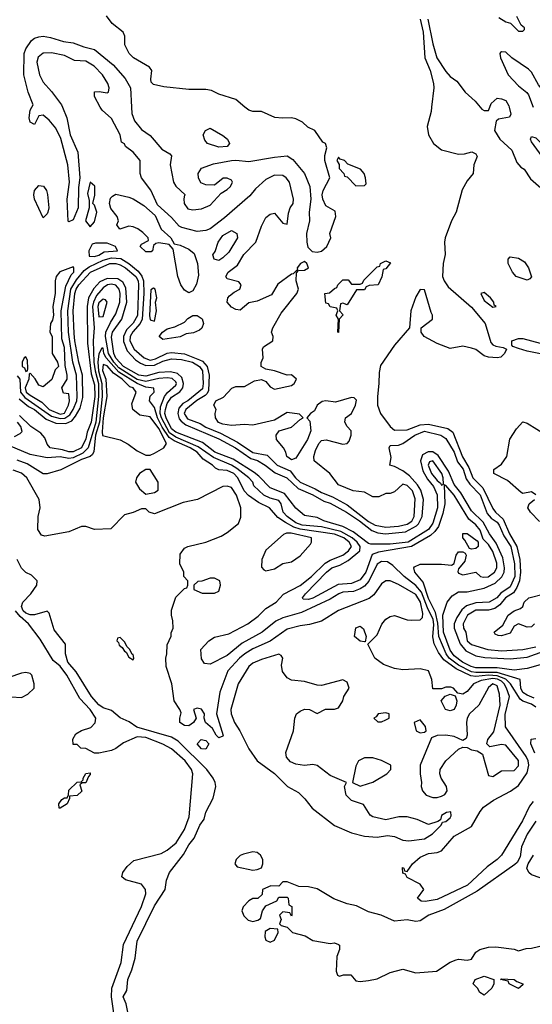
# Model space of a CAD drawing. Header units: inches. Extents: x 2380053 to 2584298, y 380219 to 546618.
# Tile 564 of 656: x 2505681 to 2508074, y 475815 to 480408. Entities that reach past the tile are written whole.
import ezdxf

# ---------------------------------------------------------------- set-up
doc = ezdxf.new("R2010")
doc.units = ezdxf.units.IN
doc.header["$MEASUREMENT"] = 0
doc.layers.add('C5407', color=7, linetype='Continuous')
doc.layers.add('C5408', color=7, linetype='Continuous')

msp = doc.modelspace()

# ---------------------------------------------------------------- linework, layer by layer
at = {"layer": 'C5407', "color": 2}
for points, elevation in [([(2505670, 478745.8), (2505681.4, 478730), (2505685.5, 478670), (2505705.4, 478645.4), (2505830, 478558), (2505870, 478546.8), (2505891.2, 478548.8), (2505915.4, 478564.6), (2505931.1, 478588.9), (2505947.5, 478630), (2505948.6, 478650), (2505945.5, 478750), (2505929.2, 478810), (2505908.7, 478950), (2505905.3, 479050), (2505919.6, 479150), (2505946.2, 479193.8), (2505982.8, 479237.2), (2506004.7, 479255.3), (2506070, 479286.4), (2506110, 479297.4), (2506153.1, 479293.1), (2506191, 479271), (2506234, 479234), (2506251, 479211), (2506258.9, 479190), (2506261, 479130), (2506252.9, 479010), (2506243.5, 478990), (2506208.7, 478951.3), (2506197.1, 478930), (2506195.5, 478910), (2506215.9, 478870), (2506262.8, 478830), (2506290, 478819.8), (2506315.2, 478824.8), (2506370, 478852.5), (2506390, 478855), (2506450, 478849.5), (2506521.2, 478821.2), (2506534, 478814), (2506556.8, 478790), (2506565.6, 478750), (2506562.9, 478677.1), (2506556.7, 478663.3), (2506546.1, 478653.9), (2506508.3, 478631.7), (2506457.1, 478590), (2506448.1, 478570), (2506465.1, 478545.1), (2506524.2, 478524.2), (2506550, 478507.1), (2506618.8, 478478.8), (2506697.3, 478437.3), (2506770, 478387.9), (2506836, 478376), (2506883.1, 478330), (2506943.5, 478303.5), (2506968.4, 478270), (2506990, 478250.2), (2507059.8, 478219.8), (2507090, 478201.8), (2507142, 478182), (2507210, 478144.2), (2507310, 478067.2), (2507340.3, 478050), (2507390, 478039.8), (2507450, 478044.4), (2507490, 478055), (2507511.3, 478068.7), (2507521.8, 478090), (2507527.7, 478172.3), (2507514, 478210), (2507490, 478234.7), (2507470, 478240.9), (2507430, 478205.2), (2507410, 478197.2), (2507390, 478197.2), (2507357.5, 478182.5), (2507330, 478181.6), (2507290, 478203.6), (2507238, 478210), (2507170, 478237.2), (2507129.3, 478290), (2507055.1, 478350), (2507054, 478370), (2507062.3, 478397.7), (2507077, 478430), (2507090, 478444.9), (2507111.9, 478448.1), (2507190, 478428), (2507209.2, 478430.8), (2507218.6, 478441.4), (2507229, 478470), (2507228.7, 478490), (2507209.4, 478509.4), (2507199, 478530), (2507202, 478550), (2507229.2, 478570.8), (2507249, 478610), (2507252.9, 478632.9), (2507243.1, 478643.1), (2507230, 478645.2), (2507156, 478624), (2507110, 478629.7), (2507092.9, 478627.1), (2507070.4, 478610), (2507056.5, 478583.5), (2507038, 478570), (2507022, 478550), (2507034.9, 478534.9), (2507040.4, 478490), (2507024.6, 478450), (2506970, 478362), (2506950, 478354), (2506928.7, 478370), (2506924, 478390), (2506912.7, 478410), (2506879.5, 478450), (2506877.6, 478470), (2506892.7, 478490), (2506950, 478507.4), (2506990, 478543), (2507004, 478550), (2506986.8, 478566.8), (2506930, 478575.4), (2506870, 478539.8), (2506770, 478516.4), (2506730, 478519.8), (2506670, 478514.8), (2506630, 478521.5), (2506609.1, 478529.1), (2506595.1, 478550), (2506593, 478570), (2506598, 478590), (2506587.3, 478610), (2506597, 478630), (2506633, 478647), (2506672, 478688), (2506690, 478696), (2506730, 478697.3), (2506776.8, 478723.2), (2506810, 478728.7), (2506830, 478719.3), (2506850, 478695.5), (2506870, 478684), (2506950, 478701.6), (2506962.7, 478710), (2506974, 478730), (2506950, 478751.6), (2506930, 478749.4), (2506870, 478769.5), (2506830, 478777.2), (2506808, 478790), (2506808.4, 478808.4), (2506817.2, 478830), (2506814, 478870), (2506819, 478881), (2506862, 478910), (2506864, 478930), (2506857.2, 478950), (2506862, 478970), (2506901.2, 479038.8), (2506974.5, 479130), (2506982, 479150), (2506971.5, 479190), (2506973.6, 479226.4), (2506982, 479238), (2507010, 479239.1), (2507029, 479250), (2507021.2, 479270), (2507010, 479279.3), (2506991.3, 479270), (2506976, 479250), (2506978, 479242), (2506958, 479222), (2506950, 479221.2), (2506886.3, 479173.7), (2506856.4, 479123.6), (2506790, 479095.1), (2506750, 479087), (2506710, 479052.7), (2506690, 479056), (2506670, 479066.6), (2506649, 479090), (2506653.2, 479110), (2506660.7, 479119.3), (2506682.9, 479137.1), (2506708.7, 479150), (2506715.3, 479170), (2506704, 479184), (2506650, 479198), (2506644, 479210), (2506654, 479230), (2506697.7, 479262.3), (2506728, 479312), (2506782.7, 479370), (2506810, 479444.7), (2506830, 479484.7), (2506850, 479501), (2506870, 479504.7), (2506910, 479458), (2506930, 479454), (2506935.5, 479504.5), (2506944, 479530), (2506957.2, 479550), (2506959.3, 479570), (2506940.9, 479650), (2506925.2, 479670), (2506910, 479680.9), (2506870, 479681.6), (2506830, 479662), (2506782, 479618), (2506754.7, 479585.3), (2506637.1, 479482.9), (2506570, 479431.5), (2506550, 479424), (2506510, 479419.7), (2506438, 479438), (2506425.1, 479445.1), (2506390, 479485.6), (2506323.8, 479543.8), (2506292.7, 479612.7), (2506249.7, 479670), (2506243.1, 479690), (2506243.6, 479750), (2506210, 479789.4), (2506175.5, 479815.5), (2506170, 479828), (2506156.4, 479836.4), (2506149.5, 479870), (2506110, 479946.6), (2506065.4, 479985.4), (2506057.3, 480000)], 6), ([(2505880.3, 480000), (2505901.3, 479950), (2505917.3, 479870), (2505952.1, 479790), (2505962.3, 479670), (2505955.8, 479624.2), (2505953.8, 479530), (2505930, 479474), (2505910, 479464), (2505907.8, 479467.8), (2505902.2, 479570), (2505913.3, 479650), (2505905.1, 479730), (2505873.7, 479853.7), (2505850, 479900.9), (2505818.6, 479938.6), (2505790, 479962.7), (2505770, 479959), (2505750, 479918), (2505730, 479929), (2505725.1, 479950), (2505730, 479986), (2505738.5, 480000)], 6), ([(2506203.4, 480000), (2506205.3, 479970), (2506216.5, 479936.5), (2506250, 479895.5), (2506290, 479867.7), (2506343.9, 479803.9), (2506382, 479782), (2506390, 479772), (2506383.7, 479730), (2506399.5, 479650), (2506410, 479630.6), (2506454, 479590), (2506451.1, 479588.9), (2506447.7, 479572.3), (2506448.4, 479550), (2506465.3, 479525.2), (2506490, 479520.4), (2506530, 479526), (2506570, 479543), (2506621.5, 479598.5), (2506650, 479614.8), (2506665.2, 479630), (2506675.1, 479650), (2506670, 479659), (2506650, 479669), (2506631.1, 479668.9), (2506590, 479635.3), (2506550, 479637.2), (2506526.6, 479646.6), (2506515.1, 479670), (2506514, 479690), (2506530, 479714.4), (2506585.6, 479734.4), (2506670, 479750.5), (2506690, 479752.4), (2506750, 479745.7), (2506870, 479767), (2506930, 479772.2), (2506955.5, 479755.5), (2507010.2, 479690.2), (2507034.9, 479630), (2507040.7, 479570), (2507032.7, 479510), (2507034, 479470), (2507020.3, 479410), (2507021.6, 479370), (2507026.4, 479346.4), (2507046.2, 479326.2), (2507070, 479323.8), (2507090, 479328.2), (2507114.5, 479350), (2507133.2, 479390), (2507129.4, 479410), (2507156.2, 479490), (2507154.2, 479514.2), (2507110, 479539), (2507096, 479570), (2507092.7, 479590), (2507097, 479610), (2507129, 479670), (2507105.2, 479750), (2507105.2, 479774.8), (2507115.3, 479810), (2507108, 479830), (2507096.5, 479836.5), (2507059, 479890), (2507025.6, 479905.6), (2507001.2, 479930), (2506970, 479945.1), (2506950, 479949.6), (2506907.5, 479947.5), (2506871.7, 479951.7), (2506810, 479979.3), (2506770, 479979.3), (2506750, 479985.2), (2506732.4, 480000)], 6), ([(2507603.6, 480000), (2507601.1, 479978.9), (2507583.1, 479910), (2507588.9, 479870), (2507612.4, 479830), (2507650, 479800.3), (2507730, 479780.7), (2507758, 479782), (2507791.1, 479791.1), (2507810, 479782), (2507816, 479770), (2507801, 479730), (2507797.3, 479690), (2507770, 479656), (2507745.8, 479614.2), (2507717.8, 479510), (2507697.2, 479470), (2507667.1, 479390), (2507663.6, 479370), (2507667.2, 479312.8), (2507658, 479270), (2507655.5, 479210), (2507662, 479190), (2507681.8, 479161.8), (2507790, 479066), (2507853.4, 478990), (2507881.1, 478901.1), (2507890, 478891), (2507904.5, 478884.5), (2507938, 478878), (2507954, 478870), (2507944.7, 478850), (2507926.4, 478833.6), (2507910.4, 478829.6), (2507870, 478833.2), (2507850, 478839), (2507810, 478869), (2507790, 478876), (2507750, 478885.2), (2507690, 478874), (2507630, 478897.2), (2507568.7, 478930), (2507555.3, 478950), (2507555.3, 478970), (2507608, 479010), (2507608, 479030), (2507601.2, 479041.2), (2507570, 479148), (2507550, 479149.2), (2507530, 479114), (2507507.2, 479050), (2507501, 478970), (2507431, 478890), (2507365.5, 478794.5), (2507358.4, 478761.6), (2507358.3, 478710), (2507351.6, 478650), (2507352, 478610), (2507364.6, 478570), (2507410, 478510.4), (2507430, 478492.4), (2507490, 478494.9), (2507550, 478517.8), (2507590, 478521.6), (2507680, 478500), (2507703.1, 478483.1), (2507748.5, 478368.5), (2507778, 478318), (2507797.1, 478270), (2507843.5, 478223.5), (2507890, 478127.4), (2507902.2, 478110), (2507937.6, 478077.6), (2507967.4, 478010), (2508001.2, 477950), (2508016.3, 477890), (2508019.1, 477830), (2508013.7, 477790), (2508001.3, 477758.7), (2507985.5, 477734.5), (2507949.6, 477710.4), (2507922.2, 477677.8), (2507899.4, 477660.6), (2507870, 477653.3), (2507810, 477652.7), (2507772.2, 477630), (2507750.5, 477590), (2507753, 477570), (2507763.7, 477550), (2507770.4, 477510), (2507790, 477492.4), (2507866, 477470), (2507930, 477463.2), (2508030, 477469.3), (2508090, 477481.6)], 6), ([(2507830, 480000), (2507838, 479990), (2507850, 479984), (2507870, 479984.7), (2507875.9, 480000)], 10), ([(2507966.3, 480000), (2507973.7, 479966.3), (2507967.5, 479952.5), (2507916.8, 479943.2), (2507905.5, 479934.5), (2507897.3, 479890), (2507922.8, 479850), (2507979, 479799), (2508001.4, 479741.4), (2508019.8, 479719.8), (2508036, 479710), (2508064.9, 479664.9), (2508150.5, 479590.5)], 10), ([(2505678.3, 478638.3), (2505722.8, 478602.8), (2505750.2, 478590), (2505804.2, 478544.2), (2505850, 478525.2), (2505896.2, 478523.8), (2505923.7, 478536.3), (2505942.3, 478557.7), (2505964, 478596), (2505975.3, 478644.7), (2505974, 478750), (2505957.1, 478810), (2505938.2, 478910), (2505935.8, 478944.2), (2505931, 479050), (2505939.1, 479130), (2505945, 479150), (2505957.6, 479170), (2506011.6, 479230), (2506101.2, 479270), (2506130, 479270.8), (2506150, 479264.4), (2506175.6, 479250), (2506222.8, 479210), (2506233.4, 479190), (2506235.7, 479170), (2506231.6, 479028.4), (2506210, 478991.5), (2506179, 478961), (2506166.3, 478930), (2506166.1, 478906.1), (2506182.7, 478862.7), (2506221.3, 478821.3), (2506245.1, 478805.1), (2506270, 478795.2), (2506310, 478795.3), (2506350, 478815), (2506390, 478826), (2506436.8, 478823.2), (2506488.4, 478810), (2506521.1, 478790), (2506534.8, 478770), (2506538, 478710), (2506533.8, 478686.2), (2506465.3, 478630), (2506442.7, 478617.3), (2506424.5, 478595.6), (2506418.9, 478570), (2506425.7, 478545.7), (2506434.2, 478534.2), (2506457, 478517), (2506610, 478452.5), (2506688.2, 478410), (2506760.3, 478360.3), (2506790.7, 478350.7), (2506826.4, 478330), (2506873.6, 478293.6), (2506928.4, 478270), (2506981.2, 478221.2), (2507050, 478191), (2507101, 478161), (2507130, 478151.8), (2507206.7, 478110), (2507267, 478070), (2507324.5, 478024.4), (2507353.6, 478013.6), (2507389, 478009), (2507481.5, 478018.5), (2507533.7, 478046.3), (2507543.4, 478056.6), (2507559.8, 478090), (2507566.6, 478170), (2507553.6, 478213.6), (2507538.5, 478238.5), (2507500.5, 478280.5), (2507470, 478302.6), (2507430, 478323.7), (2507409.3, 478329.3), (2507415.1, 478364.9), (2507405.1, 478410), (2507410, 478421), (2507450, 478423.1), (2507470, 478430.3), (2507526.3, 478470), (2507570, 478487.9), (2507647.3, 478470), (2507670, 478454.3), (2507710, 478390.3), (2507725.1, 478345.1), (2507750.6, 478310.6), (2507765.9, 478265.9), (2507781.7, 478241.7), (2507831, 478191), (2507863.5, 478103.5), (2507881.8, 478081.8), (2507910, 478064.2), (2507919.7, 478050), (2507940.3, 478000.3), (2507973, 477950), (2507990.1, 477870), (2507992.1, 477810), (2507970, 477762.7), (2507927.5, 477732.5), (2507908.4, 477710), (2507873, 477690), (2507810, 477688.2), (2507766.5, 477673.5), (2507745.6, 477654.4), (2507721.6, 477618.4), (2507708.8, 477590), (2507709, 477569), (2507736.6, 477496.6), (2507764.2, 477464.2), (2507810, 477439.6), (2507853, 477433), (2507970, 477426), (2508050, 477433.4), (2508150, 477470.2)], 2), ([(2508082.7, 477242.7), (2508050, 477256.1), (2508029.9, 477269.9), (2508020.3, 477290), (2508018, 477330), (2507910, 477362.6), (2507810, 477361.9), (2507790, 477365.6), (2507730, 477396.7), (2507686.4, 477430), (2507671.2, 477450), (2507637.9, 477530), (2507632.8, 477592.8), (2507622.5, 477642.5), (2507590, 477708.2), (2507564.1, 477784.1), (2507526.3, 477830), (2507521.6, 477850), (2507524.6, 477855.4), (2507550, 477868.4), (2507650, 477868.2), (2507696.5, 477863.5), (2507709.1, 477870.9), (2507719, 477910), (2507730, 477924.7), (2507750, 477924.7), (2507759.8, 477919.8), (2507764.7, 477910), (2507758.5, 477881.5), (2507730, 477846), (2507726, 477834), (2507730, 477826), (2507750, 477818), (2507810, 477830.6), (2507832, 477810), (2507846.4, 477806.4), (2507868.6, 477808.6), (2507898, 477830), (2507908.2, 477850), (2507908, 477872), (2507890, 477926.6), (2507870, 477959.7), (2507844.4, 477984.4), (2507830, 478026.6), (2507810, 478050.9), (2507777.5, 478077.5), (2507710, 478189.7), (2507670, 478234.5), (2507662, 478238), (2507665.2, 478150), (2507656.1, 478103.9), (2507636, 478044), (2507619.7, 478020.3), (2507598.2, 478001.8), (2507510, 477949.8), (2507356.6, 477923.4), (2507326.7, 477913.3), (2507296.8, 477830), (2507270, 477795.3), (2507230, 477778), (2507167.6, 477772.4), (2507050, 477709.8), (2507030, 477703.5), (2507004.1, 477704.1), (2507001.2, 477710), (2507014.5, 477730), (2507112.8, 477830), (2507138.4, 477850), (2507176.2, 477863.8), (2507215.1, 477884.9), (2507268.4, 477930), (2507269.8, 477950), (2507256.8, 477970), (2507232.7, 477990), (2507179.6, 478019.6), (2507090, 478042.5), (2506999.3, 478050), (2506970, 478061.2), (2506929.8, 478090), (2506911, 478110), (2506901.3, 478150), (2506890, 478165.1), (2506850, 478176.1), (2506820.5, 478190), (2506773.4, 478233.4), (2506769.5, 478250), (2506751.2, 478270), (2506694.1, 478314.1), (2506670, 478329.2), (2506585, 478365), (2506514.8, 478414.8), (2506410, 478459.7), (2506381.1, 478481.1), (2506342.4, 478550), (2506336.2, 478570), (2506337.6, 478602.4), (2506356.5, 478650), (2506370.9, 478669.1), (2506410, 478702.6), (2506413.7, 478710), (2506410, 478718), (2506393.1, 478733.1), (2506370, 478737.4), (2506330, 478733.7), (2506270, 478719.6), (2506230, 478729), (2506143.9, 478783.9), (2506119.9, 478810), (2506096.1, 478850), (2506081.7, 478930), (2506083.7, 478950), (2506104.3, 478995.7), (2506130, 479034.9), (2506149, 479090), (2506149.8, 479130), (2506145, 479150), (2506130, 479168.8), (2506110, 479173.3), (2506090.8, 479170), (2506070, 479157.3), (2506039.3, 479120.7), (2506025, 479090), (2506021.5, 479070), (2506028.8, 478970), (2506023.8, 478910), (2506027.7, 478810), (2506032.9, 478770), (2506048.7, 478710), (2506049.6, 478650), (2506036.9, 478530), (2506000.4, 478410), (2505975.1, 478384.9), (2505930, 478363.6), (2505910, 478361.3), (2505870, 478367.7), (2505810, 478363.5), (2505730, 478379.7), (2505630, 478421.2)], 6), ([(2508110, 477398.2), (2508050, 477380.4), (2507990, 477373.7), (2507910, 477383.9), (2507810, 477384.5), (2507788, 477390), (2507747.4, 477410), (2507710, 477439.8), (2507690, 477466.6), (2507659.8, 477550), (2507655.6, 477630), (2507675.8, 477690), (2507700, 477720), (2507730, 477738.9), (2507770, 477739), (2507850, 477755.5), (2507901.1, 477778.9), (2507931.9, 477808.1), (2507942, 477830), (2507944.4, 477850), (2507936.8, 477896.8), (2507905.1, 477965.1), (2507873.5, 478010), (2507844.2, 478064.2), (2507790, 478116.3), (2507740.3, 478200.3), (2507710, 478238.7), (2507682, 478302), (2507634.5, 478374.5), (2507610, 478391.2), (2507587.9, 478392.1), (2507561.5, 478378.5), (2507552.8, 478350), (2507562.6, 478302.6), (2507584.6, 478264.6), (2507612.3, 478230), (2507630, 478190.8), (2507631.7, 478130), (2507610, 478058.4), (2507590, 478029), (2507494, 477970), (2507410, 477960.7), (2507320.7, 477960.7), (2507310, 477963.5), (2507237.9, 478017.9), (2507190, 478043.5), (2507100.9, 478070), (2507070, 478084.7), (2507010, 478095.1), (2506970, 478129.4), (2506917.3, 478197.3), (2506850, 478223.1), (2506798.1, 478278.1), (2506775.5, 478295.6), (2506677.6, 478357.6), (2506592, 478390), (2506534.7, 478434.7), (2506410, 478483.2), (2506390, 478498.5), (2506364.2, 478550), (2506359.1, 478570), (2506362.2, 478590), (2506370, 478617), (2506390, 478647.2), (2506427.9, 478672.1), (2506442, 478690), (2506446.3, 478710), (2506438.6, 478738.6), (2506417.1, 478757.1), (2506384.3, 478764.3), (2506330, 478761.8), (2506270, 478745), (2506238, 478750), (2506165.8, 478790), (2506130, 478828.9), (2506120.2, 478850), (2506110, 478926), (2506114.7, 478950), (2506158.3, 479010), (2506180.8, 479090), (2506176.5, 479156.5), (2506162.7, 479182.7), (2506138.8, 479198.8), (2506090, 479200.3), (2506055.2, 479184.8), (2506026.5, 479153.5), (2506001.8, 479110), (2505996.6, 479070), (2505998.3, 478898.3), (2506014.9, 478754.9), (2506030, 478704.7), (2506031.5, 478650), (2506014.8, 478530), (2505996.3, 478483.7), (2505990, 478452.7), (2505970, 478409.9), (2505930, 478391.2), (2505910, 478391.1), (2505880.7, 478400.7), (2505823.6, 478410), (2505810, 478427), (2505797.8, 478457.8), (2505779, 478479), (2505733.6, 478510), (2505680.6, 478560.6)], 2), ([(2508190, 478834), (2508050, 478861.2), (2508010, 478874), (2507983.1, 478883.1), (2507978, 478890), (2507978, 478910), (2508010, 478920.7), (2508030, 478920.5), (2508110, 478899.1)], 6), ([(2508090, 477201.2), (2508070, 477215.2), (2508030, 477228.4), (2508017.7, 477237.7), (2507972.7, 477310), (2507950.7, 477330.7), (2507910, 477347.3), (2507870, 477349.5), (2507810, 477343.2), (2507786.3, 477346.3), (2507719.2, 477379.2), (2507661.4, 477421.4), (2507635.5, 477455.6), (2507615.5, 477495.5), (2507609.6, 477529.6), (2507613.7, 477586.3), (2507610.9, 477610), (2507584, 477664), (2507556.7, 477736.7), (2507530, 477767.9), (2507475.1, 477810), (2507422.2, 477862.3), (2507398.5, 477878.5), (2507370, 477880.5), (2507350, 477867.8), (2507311.6, 477788.4), (2507290, 477765.1), (2507270, 477752.1), (2507239.3, 477740.7), (2507190, 477736.8), (2507170.7, 477730), (2507130, 477704.4), (2506997.2, 477642.8), (2506910, 477616.8), (2506877.5, 477602.5), (2506813, 477550), (2506720.2, 477499.8), (2506650, 477442), (2506570, 477401.2), (2506544, 477404), (2506530, 477426), (2506527, 477470), (2506564, 477510), (2506590, 477527.7), (2506657.5, 477542.5), (2506746, 477590), (2506794.2, 477625.8), (2506830, 477661.3), (2506877.6, 477690), (2506912.2, 477727.8), (2506990, 477768.9), (2507044, 477810), (2507107.4, 477872.6), (2507130, 477886.2), (2507190, 477909.2), (2507215.4, 477930), (2507229.7, 477950), (2507219.3, 477970), (2507194.2, 477990), (2507150, 478007.5), (2506990, 478030.9), (2506960.7, 478040.7), (2506922, 478062), (2506886, 478086), (2506847.3, 478130), (2506796.2, 478156.2), (2506748.6, 478188.6), (2506729.3, 478209.3), (2506699.8, 478270), (2506681.3, 478290), (2506650, 478304), (2506610, 478307.6), (2506595.4, 478315.4), (2506580.9, 478330), (2506537.1, 478357.1), (2506509.7, 478390), (2506476.4, 478410), (2506402.9, 478442.9), (2506379.3, 478459.3), (2506346.3, 478506.3), (2506324.1, 478550), (2506310, 478598.4), (2506287.3, 478630), (2506290, 478651.3), (2506308.7, 478670), (2506308, 478688), (2506270, 478693.4), (2506230, 478709.9), (2506143.9, 478763.9), (2506084.1, 478830), (2506074.3, 478850), (2506070, 478875.1), (2506064.9, 478875.1), (2506050, 478849.2), (2506045.6, 478810), (2506049.3, 478770), (2506064.9, 478710), (2506066.3, 478650), (2506053, 478530), (2506035.5, 478470), (2506026.8, 478393.2), (2506020.3, 478379.7), (2506009.4, 478370.6), (2505970, 478355.8), (2505872.8, 478307.2), (2505810, 478289.6), (2505790, 478289.6), (2505715.4, 478335.4), (2505670, 478353.5)], 10), ([(2505656.5, 478463.5), (2505683.3, 478476.7), (2505693.3, 478486.7), (2505686.9, 478510), (2505670.9, 478530)], 6), ([(2508091, 478191), (2508070, 478205.2), (2508030, 478197.2), (2508021.5, 478201.5), (2507958.8, 478258.8), (2507894, 478290), (2507894, 478310), (2507930, 478334), (2507954.5, 478370), (2507969.2, 478450.8), (2508000.2, 478499.8), (2508030, 478531), (2508050, 478526), (2508141, 478470)], 6), ([(2508078.6, 476761.5), (2508061.2, 476738.8), (2508027.6, 476670), (2507930.2, 476509.8), (2507910, 476489.6), (2507863.5, 476456.5), (2507772.2, 476370), (2507630, 476304.2), (2507574, 476294), (2507555.3, 476295.3), (2507538, 476310), (2507568, 476350), (2507550, 476375.3), (2507490, 476406), (2507482, 476422), (2507470, 476426), (2507467.3, 476452.7), (2507474, 476450), (2507478, 476438), (2507490, 476434), (2507514, 476470), (2507550, 476500.5), (2507590, 476517.6), (2507630, 476523.1), (2507650, 476530.6), (2507710, 476598.4), (2507790, 476643.8), (2507830, 476714), (2507846.1, 476733.9), (2507893, 476767), (2507971.7, 476808.3), (2508010, 476835.8), (2508050, 476894.9), (2508058.2, 476930), (2508055, 476950), (2508044.8, 476970), (2507948.9, 477108.9), (2507946.9, 477166.9), (2507967.2, 477250), (2507953, 477290), (2507942.3, 477310), (2507930, 477321.5), (2507911.7, 477331.7), (2507890, 477334), (2507835, 477325), (2507799.1, 477310), (2507770, 477274), (2507750, 477262), (2507726, 477266), (2507706, 477290), (2507693.6, 477293.6), (2507670, 477294), (2507650, 477286), (2507610, 477286), (2507605.2, 477330), (2507588.7, 477370), (2507550, 477379.5), (2507470, 477375.6), (2507430, 477380.7), (2507380.1, 477400.1), (2507339, 477430), (2507306, 477494), (2507350, 477538), (2507371.9, 477588.1), (2507390, 477611.3), (2507410, 477624), (2507430, 477627.7), (2507490, 477608.2), (2507510, 477606), (2507550, 477608), (2507560.9, 477619.1), (2507562.9, 477637.1), (2507552.3, 477690), (2507530, 477726.6), (2507450, 477772.6), (2507410, 477789.4), (2507390, 477789.3), (2507370, 477776), (2507334.6, 477725.4), (2507312.5, 477707.5), (2507170, 477652), (2507090, 477602.7), (2507034.4, 477585.6), (2506990, 477580.7), (2506930, 477565.1), (2506850, 477508), (2506770, 477472.6), (2506732.7, 477450), (2506707, 477430), (2506652.7, 477370), (2506615.8, 477270), (2506599.3, 477170), (2506630.8, 477069.2), (2506630, 477066), (2506610, 477058), (2506598, 477070), (2506581.2, 477101.2), (2506548, 477130), (2506542, 477150), (2506544, 477170), (2506530, 477192), (2506510, 477196), (2506492, 477190), (2506504.7, 477150), (2506492, 477130), (2506470, 477114), (2506450, 477115.3), (2506428.7, 477130), (2506428, 477150), (2506434.6, 477174.6), (2506429, 477190), (2506402, 477230), (2506391.6, 477310), (2506365.2, 477390), (2506364, 477430), (2506368.7, 477450), (2506368.9, 477491.1), (2506388, 477532), (2506388, 477548), (2506398, 477570), (2506396.4, 477603.6), (2506389, 477630), (2506390, 477654), (2506410, 477714), (2506450, 477754), (2506462, 477758), (2506466, 477770), (2506466, 477790), (2506448, 477810), (2506448, 477830), (2506429.2, 477869.2), (2506430, 477914), (2506450, 477942), (2506466, 477950), (2506550, 477970.8), (2506621.5, 477998.5), (2506650, 478014.8), (2506702, 478058), (2506712.9, 478087.1), (2506712.7, 478130), (2506693.3, 478190), (2506670, 478226), (2506650, 478231.8), (2506630, 478229.5), (2506511.3, 478170), (2506444.5, 478155.5), (2506310, 478102), (2506286, 478110), (2506270, 478126), (2506250, 478126), (2506211.1, 478108.9), (2506170, 478098), (2506107.1, 478032.9), (2506030, 478029.4), (2505990, 478044), (2505970, 478044), (2505910, 478019), (2505798, 477998), (2505782.7, 478002.7), (2505765.2, 478030), (2505766.6, 478090), (2505777.2, 478130), (2505772.7, 478170), (2505714.5, 478270), (2505690, 478291.5), (2505650, 478306)], 14), ([(2508107.2, 478067.2), (2508066, 478110), (2508053.2, 478130), (2508059, 478150), (2508084, 478170)], 6), ([(2506187, 475770), (2506177.5, 475817.5), (2506164, 475850), (2506181.2, 475878.8), (2506185.6, 475930), (2506204.8, 475975.2), (2506220.7, 476030), (2506229.6, 476110), (2506310, 476274), (2506359.6, 476350), (2506366.6, 476393.4), (2506380.9, 476430), (2506445.8, 476514.2), (2506470, 476558), (2506495.6, 476590), (2506521.6, 476650), (2506542.4, 476677.6), (2506550, 476711.3), (2506584.2, 476775.8), (2506597, 476830), (2506594, 476850), (2506584.7, 476870), (2506555.4, 476910), (2506421.6, 477041.6), (2506390, 477060.4), (2506227.6, 477107.6), (2506192.2, 477132.2), (2506150, 477151.3), (2506110, 477184.7), (2506070, 477198.3), (2506050, 477211.3), (2506016.9, 477250), (2505944.9, 477364.9), (2505905.1, 477410), (2505895.6, 477450), (2505894.2, 477494.2), (2505842, 477562), (2505819.3, 477639.3), (2505810, 477648.7), (2505750, 477630.9), (2505730, 477631.6), (2505710, 477638.6), (2505697.7, 477650), (2505689.1, 477670), (2505695.8, 477690), (2505732.8, 477730), (2505761.2, 477770), (2505762, 477790), (2505736, 477816), (2505710, 477829), (2505690, 477848.7), (2505669.4, 477889.4)], 18), ([(2508084.7, 477590), (2508070, 477575.3), (2508050, 477574), (2508010, 477589), (2507990, 477578), (2507970, 477545.2), (2507930, 477534), (2507914.6, 477534.6), (2507901.2, 477541.2), (2507895.3, 477550), (2507936.6, 477583.4), (2507962, 477630), (2507988.7, 477650), (2508019.5, 477660.5), (2508029.4, 477670.6), (2508036, 477690), (2508057.2, 477710), (2508131.3, 477728.7)], 6), ([(2506126.6, 475730), (2506109.7, 475849.8), (2506111.1, 475890), (2506154, 476010), (2506165.7, 476094.3), (2506250, 476271), (2506269.3, 476329.3), (2506269, 476350), (2506250, 476375.3), (2506174.6, 476394.6), (2506158, 476410), (2506162, 476430), (2506182, 476458), (2506214, 476486), (2506341.5, 476518.5), (2506370, 476533.4), (2506411.9, 476568.1), (2506449.7, 476630), (2506471.5, 476690), (2506489.4, 476890), (2506482.7, 476910), (2506453, 476950), (2506390, 477006.6), (2506350, 477028.5), (2506270, 477059.3), (2506230, 477062), (2506165.5, 477034.5), (2506130, 477007.3), (2506110, 476998), (2506050, 476986), (2506030, 476986), (2505990, 477008), (2505966, 477010), (2505950, 477026), (2505930, 477026), (2505928.4, 477051.6), (2505943.1, 477076.9), (2505970, 477092), (2506013.6, 477106.4), (2506032.9, 477127.1), (2506036, 477150), (2506010, 477189.2), (2505961.3, 477241.3), (2505901, 477350), (2505870, 477391.3), (2505838, 477418), (2505777.4, 477517.4), (2505722.4, 477590), (2505683.6, 477623.6), (2505661.7, 477650)], 22), ([(2508086, 476986), (2508067, 477030), (2508069, 477051), (2508090, 477054.8)], 10), ([(2508090, 476669), (2508050, 476608.7), (2508024, 476550), (2508016.8, 476503.2), (2508003, 476477), (2507992.8, 476467.2), (2507817.2, 476342.8), (2507662.8, 476257.3), (2507591, 476230), (2507550, 476204.5), (2507530, 476200.9), (2507490, 476209.4), (2507430, 476202.7), (2507368.7, 476230), (2507310, 476245.6), (2507254, 476274), (2507210, 476283.6), (2507147.1, 476307.1), (2507070, 476353.3), (2507030, 476362), (2506984, 476364), (2506930, 476386), (2506910, 476386), (2506890, 476366), (2506852.7, 476367.3), (2506814, 476350), (2506812.7, 476327.3), (2506792, 476308), (2506770, 476308), (2506750, 476298), (2506724.7, 476270), (2506718.8, 476250), (2506727.5, 476227.5), (2506747.5, 476207.5), (2506770, 476201), (2506793.2, 476206.8), (2506804.7, 476215.3), (2506814, 476250), (2506830, 476274), (2506882, 476298), (2506890, 476314), (2506930, 476314), (2506934, 476310), (2506938, 476278), (2506951.1, 476271.1), (2506951.3, 476230), (2506950, 476226), (2506942, 476242), (2506910, 476246), (2506894, 476230), (2506902, 476210), (2506894, 476190), (2506902, 476182), (2506930, 476174), (2506954, 476150), (2507013.7, 476133.7), (2507050, 476112), (2507130, 476098), (2507150, 476102), (2507170, 476094), (2507174, 476090), (2507174, 476070), (2507162, 476038), (2507158, 475970), (2507164.7, 475950), (2507174, 475946), (2507192.7, 475952.7), (2507227.3, 475952.7), (2507250, 475924.7), (2507270, 475921), (2507310, 475926), (2507350, 475933.4), (2507410, 475962.8), (2507470, 475978), (2507530, 475961), (2507626, 475970), (2507690, 476012), (2507718, 476022), (2507730, 476026), (2507770, 476021), (2507790, 476026), (2507810, 476058), (2507829.3, 476070.7), (2507870, 476081), (2507903.6, 476083.6), (2507990, 476071.3), (2508010, 476064.7), (2508044.7, 476075.3), (2508070, 476076), (2508130, 476091.3)], 18), ([(2508110, 476405.1), (2508070, 476419.3), (2508057.2, 476430), (2508049, 476450), (2508054, 476470), (2508079, 476510)], 18)]:
    msp.add_lwpolyline(points, dxfattribs=dict(at, elevation=elevation))
for points, elevation in [([(2506610, 479813.2), (2506558, 479830), (2506546, 479846), (2506538, 479870), (2506548, 479890), (2506570, 479901), (2506630, 479866.8), (2506651, 479850), (2506661, 479830), (2506650, 479815.3)], 6), ([(2508190, 479708.7), (2508119.3, 479770), (2508070, 479838), (2508065.2, 479850), (2508070, 479862), (2508090, 479856), (2508123.4, 479823.4), (2508150, 479810.4), (2508170.5, 479790), (2508195.5, 479750), (2508198, 479722)], 10), ([(2507170, 479766), (2507162, 479750), (2507172, 479732), (2507172.7, 479712.7), (2507194, 479690), (2507198, 479678), (2507210, 479674), (2507250, 479632), (2507290, 479634), (2507298, 479642), (2507295.3, 479670), (2507289, 479690), (2507272.7, 479710), (2507212.9, 479732.9), (2507198, 479750), (2507176.4, 479756.4)], 6), ([(2505790, 479484), (2505749.8, 479569.8), (2505746.9, 479590), (2505749.8, 479610.2), (2505770, 479634), (2505791.5, 479631.5), (2505806.7, 479610), (2505811.5, 479591.5), (2505816.5, 479530), (2505812.9, 479510), (2505810, 479501.2)], 6), ([(2506010, 479649), (2505997.1, 479597.1), (2506004.9, 479564.9), (2506005.3, 479530), (2505988.8, 479470), (2506010, 479441), (2506030, 479464.7), (2506040.9, 479510), (2506030, 479542), (2506022, 479550), (2506031.2, 479588.8), (2506031.1, 479631.1)], 10), ([(2506470, 479134), (2506450, 479146.6), (2506433, 479170), (2506419.6, 479210), (2506397.5, 479337.5), (2506379.3, 479359.3), (2506330, 479366), (2506316, 479364), (2506305.4, 479354.6), (2506300.7, 479330), (2506294.9, 479325.1), (2506270, 479325.4), (2506242.7, 479350), (2506250, 479361), (2506282, 479378), (2506281.2, 479390), (2506255.2, 479415.2), (2506232.2, 479432.3), (2506210, 479441.6), (2506190, 479443.7), (2506148.7, 479430), (2506135.3, 479450), (2506142.7, 479470), (2506135.6, 479490), (2506107.1, 479527.1), (2506100.5, 479550), (2506105.7, 479574.3), (2506114.9, 479585.1), (2506130, 479593.4), (2506190, 479578.9), (2506211.2, 479571.2), (2506260.9, 479540.9), (2506314, 479494), (2506342, 479430), (2506386, 479390), (2506402, 479362), (2506430, 479355.5), (2506470, 479337.1), (2506496.2, 479316.2), (2506510.5, 479270.5), (2506515.1, 479215.1), (2506506.9, 479173.1), (2506490, 479142.7)], 6), ([(2506610, 479283.7), (2506589, 479290), (2506582.7, 479310), (2506593.4, 479326.6), (2506607.6, 479370), (2506630, 479400.5), (2506670, 479424.9), (2506694, 479410), (2506697.3, 479390), (2506657.2, 479322.8), (2506630, 479296)], 6), ([(2506090, 479365.2), (2506035.3, 479364.7), (2506019.6, 479360.4), (2506004, 479330), (2506005.2, 479305.2), (2506030, 479302.4), (2506050, 479309.1), (2506074.7, 479325.2), (2506138, 479330), (2506128.7, 479350)], 10), ([(2508050, 479193.2), (2507999, 479210), (2507981.2, 479230), (2507961.2, 479270), (2507962, 479290), (2507970, 479302), (2508010, 479294.8), (2508037.3, 479277.3), (2508056.3, 479250), (2508070, 479208), (2508062, 479198)], 6), ([(2505930, 479254), (2505868.3, 479231.7), (2505850.7, 479210), (2505847.2, 479190), (2505846.4, 479130), (2505836.3, 479070), (2505838.8, 479030), (2505834, 479006), (2505824.7, 478990), (2505822, 478950), (2505832, 478930), (2505832, 478850), (2505858, 478810), (2505862, 478790), (2505846.4, 478773.6), (2505831, 478729), (2505790, 478695.3), (2505770, 478702), (2505752.7, 478732.7), (2505730, 478758), (2505725.4, 478754.6), (2505723.1, 478730), (2505706.7, 478690), (2505712, 478670), (2505730, 478655.6), (2505784, 478624), (2505818.3, 478590), (2505870, 478568), (2505890, 478572.4), (2505909.2, 478609.2), (2505914, 478630), (2505910, 478662), (2505885.6, 478665.6), (2505878, 478690), (2505902, 478730), (2505902, 478750), (2505893.8, 478793.8), (2505890, 478878), (2505878.4, 478918.4), (2505874.5, 479050), (2505895.9, 479164.1), (2505922, 479218), (2505933.6, 479230), (2505934, 479250)], 10), ([(2507210, 479078), (2507190, 479086), (2507178, 479082), (2507174, 479050), (2507190.8, 479030.8), (2507172, 479010), (2507170, 478948), (2507166, 478950), (2507168.7, 479010), (2507158, 479030), (2507166, 479050), (2507162, 479062), (2507130, 479068), (2507122, 479082), (2507110, 479086), (2507106, 479130), (2507127.3, 479132.7), (2507150, 479154), (2507162, 479158), (2507166, 479170), (2507190, 479194), (2507214, 479194), (2507230, 479174), (2507270, 479174), (2507282, 479178), (2507287.3, 479192.7), (2507350, 479254), (2507362, 479258), (2507366, 479270), (2507390, 479282), (2507412.7, 479272.7), (2507390, 479246), (2507378, 479242), (2507371.6, 479208.4), (2507354, 479170), (2507312.7, 479167.3), (2507298, 479162), (2507290, 479148), (2507252.7, 479147.3)], 2), ([(2506305.4, 479154.6), (2506292.7, 479147.3), (2506287.3, 479027.3), (2506290, 479006.8), (2506310, 479001), (2506319, 479050), (2506315.3, 479090), (2506322, 479110), (2506312.7, 479150)], 10), ([(2507850, 479135.3), (2507834, 479130), (2507850, 479098), (2507890, 479066), (2507906, 479070), (2507896.4, 479076.4), (2507894, 479090), (2507879, 479110)], 10), ([(2506070, 479104.5), (2506050, 479086.6), (2506046.1, 479070), (2506050, 479021), (2506070, 479022.8), (2506089.3, 479089.3), (2506081.2, 479101.2)], 10), ([(2506350, 478916.2), (2506332.3, 478930), (2506347.3, 478950), (2506370, 478966), (2506404.8, 478975.2), (2506450, 478996.3), (2506466.3, 479013.7), (2506490, 479027.6), (2506510, 479027.7), (2506532.9, 479012.9), (2506539, 478990), (2506531.3, 478968.7), (2506521.1, 478958.9), (2506492.5, 478947.5), (2506458.3, 478941.7), (2506430, 478928.4)], 6), ([(2505710, 478835.3), (2505702, 478830), (2505692, 478810), (2505692, 478790), (2505703.5, 478783.5), (2505710, 478766.8), (2505718, 478770), (2505719, 478781), (2505718, 478818)], 10), ([(2506070, 478799.6), (2506068.4, 478771.6), (2506082.6, 478730), (2506087.3, 478650), (2506070.1, 478550.1), (2506065.4, 478485.4), (2506068.4, 478468.4), (2506150, 478447.7), (2506188.1, 478428.1), (2506230, 478396), (2506270, 478376), (2506290, 478376), (2506310, 478386), (2506354, 478410), (2506367, 478430), (2506330, 478500.4), (2506290, 478555.8), (2506242.4, 478562.4), (2506209.6, 478590), (2506205.1, 478614.9), (2506224.5, 478670), (2506211.5, 478690), (2506195.7, 478695.7), (2506159.1, 478730), (2506118.8, 478758.8), (2506090, 478793)], 14), ([(2507610, 478349.7), (2507594.2, 478345.8), (2507587.7, 478330), (2507603.8, 478290), (2507630, 478257.7), (2507645.8, 478245.8), (2507650, 478236.3), (2507659.1, 478240.9), (2507658, 478270), (2507651.4, 478290)], 6), ([(2506270, 478309), (2506241, 478290), (2506226.8, 478270), (2506221, 478250), (2506239.8, 478219.8), (2506270, 478194), (2506310, 478202), (2506327.3, 478212.7), (2506328, 478250), (2506290, 478308.7)], 14), ([(2506926.9, 478013.1), (2506913.2, 478006.8), (2506830, 477932.7), (2506810.7, 477890), (2506810, 477854), (2506821.4, 477841.4), (2506830, 477836), (2506870, 477846), (2506910, 477871.3), (2506950, 477878), (2506990, 477906), (2507038.6, 477961.4), (2507044, 477970), (2507044, 477990), (2506947.6, 478012.4)], 14), ([(2507790, 477937.2), (2507780.2, 477940.2), (2507759.3, 477979.3), (2507749, 477990), (2507749.3, 478010.7), (2507770, 478010.8), (2507816.1, 477976.1), (2507820.7, 477970), (2507820.7, 477950), (2507810, 477940.9)], 6), ([(2506590, 477802), (2506570, 477802), (2506531.6, 477788.4), (2506512.7, 477787.3), (2506494, 477770), (2506494, 477750), (2506532.7, 477732.7), (2506590, 477732), (2506610, 477742), (2506618, 477770), (2506615.3, 477790)], 14), ([(2507290, 477506), (2507270, 477508.7), (2507244, 477530), (2507250, 477571.3), (2507270, 477578), (2507285.4, 477565.4), (2507298, 477530), (2507294, 477506)], 14), ([(2506150, 477526), (2506138, 477522), (2506134, 477510), (2506142, 477502), (2506144.7, 477490), (2506159.8, 477479.8), (2506170, 477462), (2506178, 477458), (2506190, 477434), (2506210, 477422), (2506214, 477430), (2506210, 477446), (2506206, 477446), (2506195.3, 477470), (2506182, 477482), (2506170, 477506)], 18), ([(2506890, 477448.7), (2506810, 477423.6), (2506770, 477405.6), (2506750.5, 477390), (2506700.4, 477310), (2506666.7, 477190), (2506668.5, 477170), (2506683.1, 477130), (2506708.5, 477090), (2506750, 477006.8), (2506790, 476950.8), (2506870.6, 476890.6), (2506931, 476830), (2506982, 476802), (2507012.7, 476772.7), (2507046, 476730), (2507150, 476648.2), (2507230, 476614.4), (2507290, 476599.1), (2507350, 476594), (2507398, 476602), (2507430, 476597.3), (2507470, 476580.5), (2507497.5, 476577.5), (2507570, 476586), (2507608.7, 476610), (2507648, 476650), (2507655.3, 476664.7), (2507670, 476666.8), (2507690, 476684.7), (2507694.6, 476694.6), (2507692.9, 476712.9), (2507674, 476710), (2507650, 476695.3), (2507644.7, 476675.3), (2507632.7, 476667.3), (2507590, 476654), (2507536.3, 476676.3), (2507490, 476689.6), (2507450.4, 476689.6), (2507390, 476676), (2507329.2, 476689.2), (2507317.2, 476697.2), (2507286, 476746), (2507230, 476766), (2507205.2, 476790), (2507198, 476830), (2507206, 476850), (2507130, 476882), (2507070, 476928.7), (2507050, 476933.2), (2507010, 476929.3), (2506970, 476934.5), (2506945.1, 476945.1), (2506927, 476967), (2506923.7, 476990), (2506959.3, 477090), (2506966, 477150), (2506974, 477170), (2506990, 477182.8), (2507010, 477190.8), (2507034, 477190), (2507070, 477172), (2507108.4, 477191.6), (2507150, 477191), (2507170, 477198), (2507189, 477230), (2507194, 477250), (2507219, 477290), (2507210, 477318), (2507190, 477328), (2507090, 477301.2), (2507070, 477302.7), (2507010, 477320.9), (2506950, 477326), (2506930, 477337.2), (2506907.9, 477367.9), (2506903.7, 477396.3), (2506908.7, 477430), (2506902, 477442)], 18), ([(2505710, 477362), (2505690, 477359), (2505630, 477339), (2505590, 477314), (2505572, 477290), (2505574, 477270), (2505592.7, 477252.7), (2505690, 477246), (2505719.3, 477260.7), (2505748, 477290), (2505748, 477310), (2505738, 477350), (2505730, 477358)], 26), ([(2507890, 477309.5), (2507870, 477292.7), (2507824.9, 477210), (2507780.3, 477170), (2507770.3, 477150), (2507767.4, 477130), (2507770.6, 477069.4), (2507765.4, 477054.6), (2507750, 477046), (2507710, 477063.7), (2507670, 477069.5), (2507630, 477069.3), (2507602.8, 477057.2), (2507550.6, 476930), (2507550.7, 476890), (2507557.3, 476850), (2507554.8, 476830), (2507561, 476810), (2507578, 476790), (2507610, 476779.1), (2507630, 476779.1), (2507650, 476786), (2507666, 476794), (2507677.2, 476810), (2507673.2, 476830), (2507649.3, 476870), (2507642.7, 476890), (2507643.7, 476910), (2507669.6, 476950.4), (2507730, 477004.7), (2507750, 477014), (2507770, 477012), (2507790, 477001), (2507817.3, 476997.3), (2507841, 476981), (2507870, 476882), (2507890, 476878), (2507930, 476904), (2507990, 476906), (2508010, 476926.8), (2508010, 476951.8), (2507950, 477023.7), (2507930, 477026), (2507875.3, 477015.3), (2507862, 477030), (2507866, 477050), (2507894.7, 477085.2), (2507923.7, 477210), (2507921.1, 477261.1), (2507910, 477300.7)], 18), ([(2507690, 477184), (2507669, 477190), (2507648, 477230), (2507667.3, 477252.7), (2507690, 477262), (2507714, 477254), (2507721, 477230), (2507718.8, 477210), (2507710, 477189.2)], 14), ([(2507390, 477174), (2507354, 477170), (2507344.7, 477155.3), (2507334, 477150), (2507352.7, 477132.7), (2507370, 477132), (2507390, 477142), (2507406, 477150), (2507406, 477170)], 18), ([(2507550, 477142), (2507522, 477130), (2507532, 477090), (2507550, 477081), (2507570, 477084.7), (2507578, 477090), (2507575.3, 477110)], 18), ([(2506550, 477005.2), (2506530, 477007), (2506509.5, 477030), (2506528, 477050), (2506550, 477044.7), (2506564.7, 477030)], 14), ([(2507290, 476965.2), (2507262, 476950), (2507250, 476926), (2507234, 476850), (2507270, 476832), (2507310, 476844.7), (2507330, 476851.3), (2507395.3, 476890), (2507413.2, 476910), (2507414, 476930), (2507370, 476952), (2507330, 476963.7)], 18), ([(2505870, 476729.3), (2505866, 476730), (2505864, 476750), (2505878, 476770), (2505890, 476778), (2505902, 476778), (2505908.4, 476791.6), (2505910, 476814), (2505950, 476851.3), (2505968, 476852), (2505978, 476862), (2505978, 476870), (2505990, 476891.3), (2506010, 476894), (2506010, 476886), (2506002, 476878), (2505990, 476848), (2505972.7, 476847.3), (2505962, 476838), (2505971.1, 476808.9), (2505950, 476788), (2505914, 476786), (2505914, 476774), (2505902, 476750)], 22), ([(2506770, 476526), (2506725.2, 476514.8), (2506710, 476508.7), (2506691.3, 476490), (2506684.7, 476470), (2506696, 476456), (2506770, 476441), (2506790, 476442.8), (2506809.2, 476450.8), (2506816, 476470), (2506816, 476490), (2506805.2, 476510), (2506790, 476522.7)], 18), ([(2506850, 476168), (2506826.4, 476153.6), (2506824.7, 476130), (2506830, 476114), (2506850, 476104.7), (2506870, 476114), (2506888, 476150), (2506886, 476166)], 18), ([(2507850, 475858), (2507828.7, 475870), (2507818, 475890), (2507798, 475910), (2507808, 475930), (2507850, 475946), (2507894, 475930), (2507894, 475910), (2507884.7, 475890)], 14), ([(2508010, 475889), (2507966, 475910), (2507962, 475922), (2507926, 475930), (2507930, 475934), (2507990, 475930.6), (2508001, 475921), (2508030, 475911), (2508030, 475906)], 14)]:
    msp.add_lwpolyline(points, close=True, dxfattribs=dict(at, elevation=elevation))
at = {"layer": 'C5408', "color": 2}
for points, elevation in [([(2506732.4, 480000), (2506690, 480035.6), (2506610, 480059.5), (2506576.6, 480076.6), (2506550, 480082), (2506470, 480082.4), (2506354.2, 480094.2), (2506305.1, 480105.1), (2506295.5, 480115.5), (2506292.7, 480130), (2506297.2, 480170), (2506286.8, 480186.8), (2506212.7, 480230), (2506191.8, 480250), (2506172, 480290), (2506172.3, 480330), (2506163.7, 480350), (2506112.7, 480390), (2506086, 480426)], 6), ([(2507551, 480410), (2507564.9, 480350), (2507571.6, 480230), (2507597.4, 480170), (2507612.9, 480110), (2507614.3, 480090), (2507603.6, 480000)], 6), ([(2507586.5, 480410), (2507610, 480294.8), (2507628.5, 480230), (2507670, 480166), (2507690, 480142.8), (2507721.4, 480121.4), (2507761, 480070), (2507807.9, 480027.9), (2507830, 480000)], 10), ([(2507918, 480418), (2507950, 480398), (2507972, 480392), (2508010, 480354), (2508030, 480354), (2508038, 480362), (2508038, 480370), (2508022, 480382), (2508002, 480422)], 14), ([(2505738.5, 480000), (2505744.5, 480010), (2505720.3, 480070), (2505700.9, 480150), (2505701.4, 480250), (2505709, 480271), (2505736.9, 480310), (2505750, 480320.8), (2505770, 480328.2), (2505790.2, 480330.2), (2505825, 480324.9), (2505886.2, 480306.2), (2505930, 480299.7), (2505980.2, 480280.2), (2506030, 480267.7), (2506116.8, 480196.8), (2506173.9, 480133.9), (2506197.8, 480090), (2506203.4, 480000)], 6), ([(2506057.3, 480000), (2506029.6, 480050), (2506030, 480070.7), (2506052.8, 480072.8), (2506090, 480066.8), (2506095.3, 480070), (2506098, 480090), (2506091.8, 480110), (2506067, 480150), (2506029.4, 480190), (2505990, 480214.7), (2505937.5, 480217.5), (2505890, 480241), (2505830, 480253.3), (2505790, 480251.1), (2505767.3, 480232.7), (2505760.9, 480210), (2505773.1, 480150), (2505790, 480115.8), (2505830, 480072), (2505876.1, 480010), (2505880.3, 480000)], 6), ([(2508398.5, 480000), (2508390, 480015.3), (2508350, 480028.7), (2508311.6, 480028.4), (2508290, 480022), (2508144.1, 480064.1), (2508120.9, 480080.9), (2508103.2, 480103.2), (2508070, 480162), (2508056.6, 480176.6), (2507978, 480230), (2507950, 480255.3), (2507930, 480258), (2507925.4, 480254.6), (2507922, 480250), (2507926, 480230), (2507962, 480150), (2508010, 480098.8), (2508047.9, 480067.9), (2508056.3, 480056.3), (2508078.1, 480000)], 14), ([(2507875.9, 480000), (2507882.7, 480017.3), (2507910, 480040.7), (2507930, 480039.1), (2507950.6, 480030), (2507965.1, 480005.1), (2507966.3, 480000)], 10)]:
    msp.add_lwpolyline(points, dxfattribs=dict(at, elevation=elevation))

doc.saveas('drawing.dxf')
